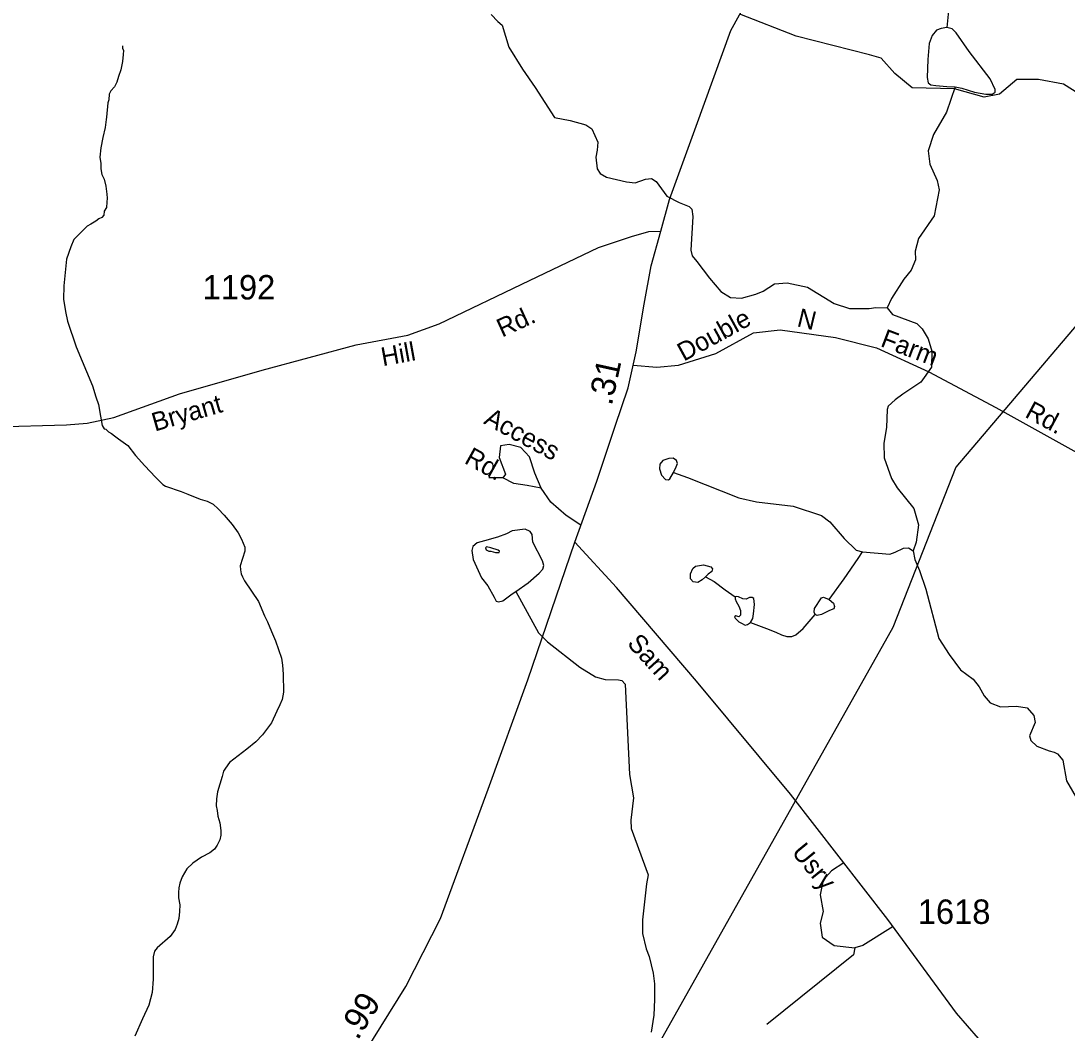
# Model space of a CAD drawing. Extents: x 2056842 to 2160602, y 826753 to 1016856.
# Drawn here: x 2108683 to 2114038, y 900351 to 905515 of the extents above; entities that cross this region are included whole.
import ezdxf

# ---------------------------------------------------------------- set-up
doc = ezdxf.new("R2010")
doc.units = 0
for name, color, linetype in [('Exist Hydrographic Creek Single Shore', 7, 'Continuous'), ('Exist Hydrographic Misc Water Feature', 7, 'Continuous'), ('Exist Road Non-System Type 51', 7, 'Continuous'), ('Exist Road Non-System Type 51 Label', 7, 'Continuous'), ('Exist Road Primary US Attributed', 7, 'Continuous'), ('Exist Road Primary US Mileage Hundredths English Label', 7, 'Continuous'), ('Exist Road Secondary Type 51 Attributed', 7, 'Continuous'), ('Exist Road Secondary Type 51 Label', 7, 'Continuous'), ('Exist Road Secondary Type 51 Number Label', 7, 'Continuous'), ('Exist Utilities Telephone Line', 7, 'Continuous')]:
    doc.layers.add(name, color=color, linetype=linetype)

msp = doc.modelspace()

# ---------------------------------------------------------------- linework, layer by layer
at = {"layer": 'Exist Hydrographic Creek Single Shore'}
for points in [[(2111090.6, 905547.7), (2111124.8, 905511.8), (2111146.7, 905494), (2111181.4, 905380.1), (2111249.9, 905268.4), (2111316.1, 905174.7), (2111414.7, 905021.2), (2111494.7, 905005.6), (2111575.1, 904983.9), (2111605, 904962.1), (2111635.4, 904894.2), (2111633.5, 904854.1), (2111625.5, 904818.2), (2111632.1, 904758.2), (2111648.1, 904734.3), (2111680.1, 904716.3), (2111783, 904691.5), (2111826.6, 904686.3), (2111879.6, 904705), (2111910.7, 904708.1), (2111934.6, 904693.5), (2111988.5, 904617.7)], [(2109203, 905388), (2109203, 905376), (2109209, 905364.1), (2109207.1, 905344.1), (2109203.3, 905308), (2109195.3, 905264), (2109183.6, 905230), (2109173.5, 905202), (2109161.8, 905177.9), (2109143.8, 905157.9), (2109135.8, 905139.9), (2109133.7, 905111.9), (2109128, 905095.8), (2109122.1, 905021.9), (2109120.4, 905009.9), (2109114.3, 904969.8), (2109102.6, 904917.8), (2109092.5, 904865.7), (2109086.8, 904817.7), (2109092.7, 904785.8), (2109093.1, 904757.8), (2109097, 904729.8), (2109109.1, 904705.8), (2109117.3, 904669.9), (2109123.3, 904627.9), (2109125.5, 904607.9), (2109123.5, 904587.9), (2109121.6, 904559.9), (2109109.5, 904541.8), (2109107.9, 904521.9), (2109097.9, 904509.9), (2109081.9, 904501.8), (2109065.9, 904489.7), (2109041.9, 904475.6), (2109021.8, 904465.6), (2109004.1, 904445.5), (2108954.1, 904397.4), (2108938.3, 904359.4), (2108916.4, 904295.3), (2108902.9, 904159.2), (2108901, 904091.2), (2108911.3, 904027.4), (2108921.3, 903979.3), (2108966.2, 903847.5), (2109050.3, 903647.7), (2109066.5, 903591.8), (2109080.8, 903551.9), (2109090.9, 903492), (2109099.1, 903444), (2109109.1, 903428), (2109117.1, 903426.1), (2109131.1, 903412.1), (2109147.1, 903404.1), (2109163.1, 903392.2), (2109183.4, 903376.2), (2109231.3, 903342.4), (2109269.5, 903290.5), (2109317.5, 903238.6), (2109371.8, 903180.8), (2109409.7, 903143), (2109423.9, 903135), (2109504.1, 903107.3), (2109538.1, 903093.4), (2109600, 903067.6), (2109636.1, 903057.7), (2109668.1, 903041.8), (2109692.3, 903017.8), (2109724.3, 902985.9), (2109764.5, 902938), (2109794.6, 902896.2), (2109812.9, 902862.3), (2109828.9, 902822.3), (2109828.9, 902802.3), (2109805.1, 902726.2), (2109807.3, 902706.2), (2109811.2, 902686.2), (2109817.4, 902670.2), (2109827.2, 902650.3), (2109899.6, 902544.5), (2109929.8, 902470.6), (2109946.2, 902440.7), (2109966, 902390.7), (2109986.3, 902342.9), (2110002.3, 902298.9), (2110016.5, 902254.9), (2110022.6, 902218.9), (2110024.9, 902173), (2110027.2, 902081)], [(2113464.6, 905178.1), (2113420.6, 905048), (2113354.9, 904933.7), (2113327.3, 904849.6), (2113335.5, 904781.7), (2113372.2, 904699.2), (2113382.6, 904651.3), (2113356.8, 904517.8), (2113277.2, 904401.4), (2113259.6, 904337.3), (2113261.1, 904293), (2113240.3, 904240), (2113201.8, 904194.3), (2113138.6, 904094.8), (2113116.9, 904046.7)], [(2111988.5, 904617.7), (2112052.5, 904586), (2112103.9, 904564.7), (2112116.4, 904552.2), (2112122.6, 904514.8), (2112112.2, 904341.2), (2112118.5, 904313.8), (2112143.4, 904283.6), (2112207.8, 904198.4), (2112266, 904130.9), (2112315.8, 904099.7), (2112370.9, 904096.6), (2112444.6, 904117.3), (2112482.4, 904132.1), (2112540.2, 904170.4), (2112605.6, 904174.5), (2112708.5, 904152.7), (2112845.6, 904069.5), (2112924.7, 904044), (2112968.8, 904044.2), (2113024.2, 904042.7), (2113058.5, 904047.9), (2113116.9, 904046.7)], [(2113116.9, 904046.7), (2113145, 904012.9), (2113269, 903967.5), (2113295.3, 903939.6), (2113327.5, 903887.7), (2113345.7, 903825.8), (2113344.2, 903742.6), (2113289.1, 903665.7), (2113196.8, 903605.2), (2113157.2, 903576.3), (2113121.9, 903543), (2113116.7, 903527.4), (2113113.6, 903434.9), (2113099.9, 903354.8), (2113102.3, 903278.8), (2113138.6, 903172.9), (2113168.8, 903125.1), (2113253.2, 903019.5), (2113277.6, 902935.7), (2113266, 902847.6), (2113250.4, 902803.5)], [(2112023.9, 903204.4), (2112095.6, 903179.5), (2112357, 903075.5), (2112447.4, 903054), (2112635.2, 903032.8), (2112781.6, 902983.5), (2112823.4, 902951.7), (2112896, 902866), (2112958.4, 902806.3), (2112990.4, 902798.4)], [(2112990.4, 902798.4), (2113130.2, 902785.6), (2113157.2, 902796), (2113200.1, 902817.4), (2113226.8, 902818.8), (2113250.4, 902803.5)], [(2113250.4, 902803.5), (2113259, 902759.6), (2113282.9, 902703.5), (2113315.1, 902607.8), (2113382, 902354.1), (2113433.5, 902273), (2113491.6, 902194), (2113557.1, 902146.2), (2113587.2, 902107.7), (2113613.3, 902061.2), (2113643.5, 902025.3), (2113697.6, 902005.6), (2113779.6, 902007.9), (2113833.5, 902000.2), (2113867.8, 901960.3), (2113874.1, 901924.4), (2113846.2, 901856.3), (2113852.2, 901832.3), (2113882.5, 901804.4), (2113946.5, 901780.7), (2113971.5, 901773.3), (2113989.2, 901765), (2114015.2, 901732.7), (2114035.3, 901627), (2114095.8, 901521.4)], [(2110027.2, 902081), (2110021.2, 902043), (2110009.3, 902015), (2109993.3, 901982.9), (2109965.6, 901922.8), (2109945.5, 901896.8), (2109919.7, 901862.7), (2109885.9, 901826.6), (2109840.1, 901788.4), (2109750.3, 901720.2), (2109730.2, 901692.1), (2109720.4, 901676.1), (2109712.6, 901648), (2109688.8, 901570), (2109684.7, 901534), (2109682.9, 901498), (2109687, 901474.1), (2109691.1, 901446.1), (2109701.3, 901412), (2109707.3, 901372.2), (2109707.3, 901348.2), (2109701.5, 901324.2), (2109687.6, 901298), (2109673.6, 901276), (2109649.7, 901257.9), (2109607.8, 901235.8), (2109563.7, 901205.6), (2109532.2, 901175.6), (2109508, 901135.5), (2109496.1, 901103.5), (2109492.4, 901079.4), (2109490.3, 901055.4), (2109490.3, 901027.5), (2109496.5, 900991.5), (2109494.6, 900957.5), (2109490.7, 900921.4), (2109482.7, 900893.5), (2109472.9, 900865.5), (2109447.1, 900829.4), (2109380.2, 900772.6), (2109366.3, 900754.4), (2109359.9, 900725.6), (2109359.9, 900663.4), (2109361, 900612.2), (2109355.7, 900543.9), (2109338.6, 900477.7), (2109305.5, 900408.3), (2109266, 900320.7)]]:
    msp.add_lwpolyline(points, dxfattribs=at)
at = {"layer": 'Exist Hydrographic Misc Water Feature'}
msp.add_line((2113442.8, 905679.6), (2113422.1, 905481.1), dxfattribs=at)
for points in [[(2113422.1, 905481.1), (2113393, 905476.4), (2113370.1, 905468), (2113347.3, 905441), (2113331.7, 905399.4), (2113324.4, 905318.4), (2113321.3, 905225.9), (2113326.5, 905198.9), (2113340, 905188.5), (2113366, 905184.3), (2113423.1, 905179.1), (2113464.6, 905178.1)], [(2113464.6, 905178.1), (2113498.9, 905170.8), (2113564.4, 905150), (2113622.5, 905139.6), (2113653.7, 905139.6), (2113670.3, 905150), (2113670.3, 905163.5), (2113643.3, 905218.6), (2113537.4, 905358.9), (2113470.9, 905454.5), (2113450.1, 905475.3), (2113422.1, 905481.1)], [(2112023.9, 903204.4), (2112037.4, 903233.5), (2112043.7, 903251.2), (2112039.5, 903265.7), (2112021.9, 903277.2), (2112000.1, 903276.1), (2111967.9, 903265.7), (2111953.3, 903247), (2111951.2, 903223.1), (2111962.7, 903190.9), (2111982.4, 903169.1), (2111996.9, 903166), (2112005.2, 903171.2), (2112023.9, 903204.4)], [(2111215.8, 902594.5), (2111279.2, 902640.3), (2111336.3, 902689.1), (2111354, 902709.9), (2111360.2, 902727.6), (2111352.9, 902752.5), (2111304.1, 902847.1), (2111299.9, 902886.6), (2111289.6, 902902.2), (2111263.6, 902913.6), (2111197.1, 902906.3), (2111168, 902889.7), (2111122.3, 902873.1), (2111055.8, 902855.4), (2111018.4, 902845), (2110995.6, 902825.3), (2110990.4, 902804.5), (2110997.7, 902758.7), (2111041.3, 902665.2), (2111073.5, 902624.7), (2111104.7, 902566.5), (2111115, 902546.7), (2111127.5, 902542.6), (2111150.4, 902547.8), (2111198.1, 902584.1), (2111215.8, 902594.5)], [(2111089.1, 902801.4), (2111111.9, 902794.1), (2111130.6, 902795.1), (2111132.7, 902801.4), (2111126.5, 902807.6), (2111089.1, 902818), (2111066.2, 902823.2), (2111061, 902819), (2111065.2, 902808.6), (2111078.7, 902801.4), (2111089.1, 902801.4)], [(2112820.6, 902554.8), (2112897.5, 902659.8), (2112968.6, 902764.3), (2112990.4, 902798.4)], [(2112187, 902670.2), (2112170.4, 902654.6), (2112147.5, 902642.1), (2112123.7, 902645.3), (2112111.2, 902660.8), (2112110.2, 902685.8), (2112122.6, 902712.8), (2112136.1, 902724.2), (2112176.6, 902732.6), (2112214, 902722.2), (2112222.3, 902710.7), (2112219.2, 902697.2), (2112201.6, 902683.7), (2112187, 902670.2)], [(2112187, 902670.2), (2112231.7, 902647.3), (2112287.8, 902604.7), (2112339.7, 902567.3)], [(2111215.8, 902594.5), (2111332.3, 902383.2), (2111378.4, 902337.4), (2111543.1, 902208.1), (2111623.3, 902158.4), (2111672.8, 902144.5), (2111742.4, 902143.5), (2111759.2, 902139.1), (2111775.7, 902121.6), (2111797.4, 901659.3), (2111818.3, 901540), (2111805.8, 901424.7), (2111806.8, 901382.5), (2111893.1, 901145.5), (2111885.8, 901098.9), (2111864, 900916), (2111864, 900845.5), (2111883.7, 900767.6), (2111899.3, 900727.1), (2111919, 900641.8), (2111925.3, 900587.8), (2111926.3, 900508.1), (2111922.9, 900428), (2111909.1, 900339.9)], [(2112339.7, 902567.3), (2112338.7, 902558), (2112343.9, 902544.4), (2112358.4, 902520.5), (2112366.7, 902498.7), (2112366.7, 902473.8), (2112358.4, 902466.5), (2112341.8, 902470.7), (2112335.6, 902466.5), (2112339.7, 902458.2), (2112357.4, 902440.5), (2112371.9, 902433.2)], [(2112417.6, 902437.4), (2112429, 902457.1), (2112433.2, 902481), (2112438.4, 902528.9), (2112434.2, 902559), (2112425.9, 902565.2), (2112412.4, 902565.2), (2112395.8, 902556.9), (2112378.1, 902558), (2112355.3, 902568.3), (2112345.9, 902569.4), (2112339.7, 902567.3)], [(2112747.9, 902476.9), (2112743.8, 902489.4), (2112744.8, 902509.1), (2112781.2, 902563.2), (2112790.5, 902566.3), (2112820.6, 902554.8)], [(2112820.6, 902554.8), (2112841.4, 902535.1), (2112847.6, 902518.5), (2112843.5, 902507), (2112821.7, 902498.7), (2112780.1, 902476.9), (2112759.4, 902472.7), (2112747.9, 902476.9)], [(2112371.9, 902433.2), (2112390.6, 902423.9), (2112402, 902427), (2112417.6, 902437.4)], [(2112417.6, 902437.4), (2112498.6, 902405.2), (2112546.4, 902386.5), (2112575.5, 902373), (2112603.5, 902365.7), (2112628.5, 902364.6), (2112650.3, 902373), (2112686.6, 902405.2), (2112747.9, 902476.9)]]:
    msp.add_lwpolyline(points, dxfattribs=at)
at = {"layer": 'Exist Road Non-System Type 51'}
msp.add_line((2111149, 903177.4), (2111077.5, 903177.4), dxfattribs=at)
for points in [[(2114512.4, 904554.7), (2114458.8, 904575.6), (2114402.2, 904653.1), (2114300.9, 904790.2), (2114268.1, 904867.7), (2114277.1, 904930.3), (2114250.3, 905022.7), (2114144.5, 905113.7), (2114019.4, 905191.2), (2113891.3, 905215), (2113781.1, 905215), (2113691.7, 905140.5), (2113614.2, 905125.6), (2113462.3, 905167.3), (2113244.8, 905173.3), (2113156.9, 905246.3), (2113085.4, 905323.8), (2113025.8, 905341.7), (2112650.5, 905437.1), (2112362.2, 905549.6)], [(2111817.3, 903753), (2111938.5, 903743.8), (2112048.7, 903752.8), (2112239.3, 903812.4), (2112433, 903919.7), (2112570, 903934.6), (2112853, 903895.9), (2113061.6, 903842.2), (2113329.7, 903720), (2113673.8, 903536.6), (2114117.7, 903289.2)], [(2111345.6, 903123.7), (2111312.8, 903201.3), (2111286, 903284.7), (2111241.3, 903332.4), (2111181.8, 903347.3), (2111137.1, 903341.4), (2111131.1, 903281.7), (2111163.9, 903195.3), (2111149, 903177.4)], [(2111345.6, 903123.7), (2111274.1, 903138.6), (2111205.6, 903147.6), (2111149, 903177.4)], [(2111549.6, 902935.3), (2111473.7, 902983.6), (2111396.2, 903052.2), (2111345.6, 903123.7)], [(2112895.3, 901206.5), (2112831.5, 901165.9), (2112789.7, 901118.2), (2112774.8, 901043.6), (2112789.7, 900957.2), (2112774.8, 900897.6), (2112783.8, 900826), (2112846.3, 900784.3), (2112950.6, 900772.4)], [(2113146.9, 900881), (2112992.3, 900784.3), (2112950.6, 900772.4)], [(2112950.6, 900772.4), (2112944.7, 900736.6), (2112500.8, 900378.8)]]:
    msp.add_lwpolyline(points, dxfattribs=at)
at = {"layer": 'Exist Road Primary US Attributed'}
for points in [[(2111958.1, 904439.3), (2112002.1, 904602), (2112138.6, 904975.9), (2112316.4, 905466.6), (2112546.4, 905883.7), (2112718.8, 906297.2), (2112867.9, 906730.4), (2113040.4, 907395.5), (2113229, 908220.6), (2113390.7, 908907.3), (2113586.5, 909707.3), (2113687.1, 910207), (2113741, 910685.2), (2113814.6, 911326.9), (2113861.3, 911754.8), (2113918.8, 912215), (2113977.7, 912490.8)], [(2111518.1, 902847.6), (2111630.4, 903159.5), (2111725.6, 903441.8), (2111792.1, 903637.7), (2111832.5, 903822), (2111873.8, 904066.5), (2111909.7, 904262.4), (2111958.1, 904439.3)], [(2110076.1, 899653.5), (2110195.9, 899838.3), (2110654, 900573.5), (2110830.1, 900922.3), (2111074.4, 901583.8), (2111277.4, 902142.9), (2111518.1, 902847.6)]]:
    msp.add_lwpolyline(points, dxfattribs=at)
at = {"layer": 'Exist Road Secondary Type 51 Attributed'}
for points in [[(2105373.3, 904129.5), (2105482.1, 904089.8), (2105979.7, 903892.1), (2106494.4, 903691.7), (2106877, 903555), (2107018.9, 903520.9), (2107160.9, 903502.9), (2107307.3, 903491.2), (2107946.8, 903460.6), (2108547.7, 903438.2), (2108916, 903449), (2109022, 903456.2), (2109158.5, 903484.9), (2109494.4, 903607.2), (2109917.5, 903728.5), (2110398.9, 903857.9), (2110663, 903906.5), (2110823.8, 903964.9), (2111285.5, 904186), (2111639.4, 904355), (2111809.1, 904411.6), (2111897.1, 904436.8), (2111958.1, 904439.3)], [(2113885.4, 900173.2), (2113684.7, 900244.5), (2113584.1, 900307.5), (2113471.8, 900437.8), (2113120.6, 900916.9), (2112622, 901557.8), (2112141.5, 902135.7), (2111731, 902616.6), (2111518.1, 902847.6)]]:
    msp.add_lwpolyline(points, dxfattribs=at)
at = {"layer": 'Exist Utilities Telephone Line'}
msp.add_lwpolyline([(2119367.3, 909724.7), (2117537, 907542.9), (2116675.4, 907007.3), (2113468.4, 903231.7), (2113146.2, 902410.5), (2110707.5, 898076.3)], dxfattribs=at)

# ---------------------------------------------------------------- texts
at = {"layer": 'Exist Road Non-System Type 51 Label'}
for s, rotation, p in [('N', 346.2846, (2112650.8, 903953.7)), ('Double', 28.7553, (2112076.2, 903770.9)), ('Farm', 339.2491, (2113077.8, 903852)), ('Rd.', 331.7401, (2113816.6, 903490.6)), ('Access', 331.6865, (2111047.2, 903456.6)), ('Rd.', 330.9963, (2110947.6, 903254.9))]:
    msp.add_text(s, height=95, rotation=rotation, dxfattribs=at).set_placement(p)
at = {"layer": 'Exist Road Primary US Mileage Hundredths English Label'}
for s, rotation, p in [('.31', 77.6277, (2111707.2, 903542.7)), ('.99', 58.076, (2110406.9, 900295.1))]:
    msp.add_text(s, height=125, rotation=rotation, dxfattribs=at).set_placement(p)
at = {"layer": 'Exist Road Secondary Type 51 Label'}
for s, rotation, p in [('Rd.', 24.525, (2111146, 903894.4)), ('Hill', 10.3162, (2110535.6, 903748.2)), ('Bryant', 16.0471, (2109368.8, 903413.5)), ('Sam', 312.2775, (2111781.8, 902326)), ('Usry', 309.305, (2112624.3, 901259.8))]:
    msp.add_text(s, height=95, rotation=rotation, dxfattribs=at).set_placement(p)
at = {"layer": 'Exist Road Secondary Type 51 Number Label'}
for s, p in [('1192', (2109613.3, 904089.7)), ('1618', (2113273.7, 900894.3))]:
    msp.add_text(s, height=125, dxfattribs=at).set_placement(p)

doc.saveas('drawing.dxf')
